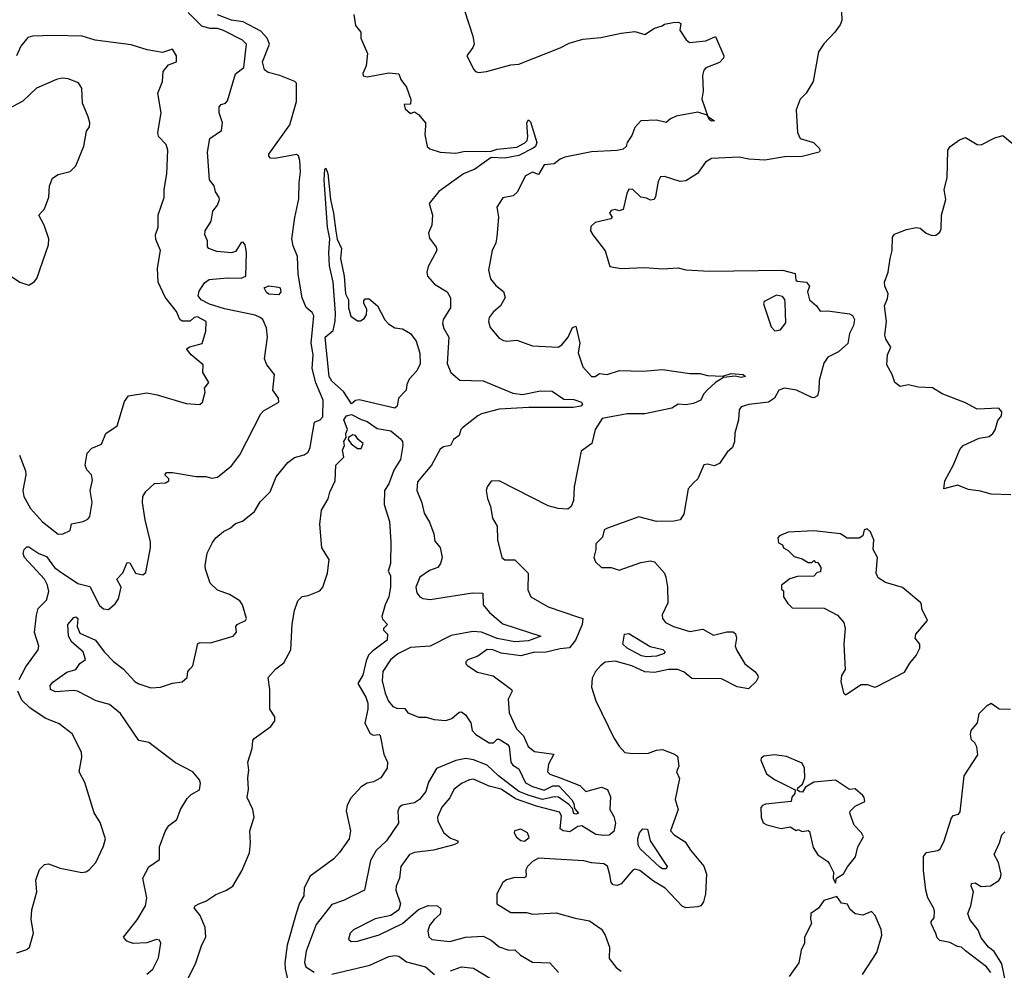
# Model space of a CAD drawing. Extents: x 1552294 to 1694791, y 811929 to 917222.
# Tile 486 of 643: x 1682129 to 1687132, y 852647 to 857479. Entities that reach past the tile are written whole.
import ezdxf

# ---------------------------------------------------------------- set-up
doc = ezdxf.new("R2010")
doc.units = 0

msp = doc.modelspace()

# ---------------------------------------------------------------- linework, layer by layer
at = {"layer": '0CON10XD'}
for points in [[(1686303.3, 857565), (1686306.7, 857475), (1686298, 857452), (1686271.2, 857415), (1686215, 857356.7), (1686188.8, 857315), (1686162, 857165), (1686126, 857105), (1686094.5, 857075.5), (1686075, 857020), (1686082.2, 856905), (1686094.3, 856875), (1686163.3, 856855), (1686191.2, 856825), (1686196.2, 856815), (1686191.2, 856805), (1686105, 856783.9), (1686015, 856781.5), (1685915, 856764.6), (1685835, 856770.4), (1685785, 856780.6), (1685645, 856773.3), (1685614.7, 856755.3), (1685573.4, 856696.6), (1685515, 856660), (1685485, 856657.1), (1685405, 856682), (1685385, 856680), (1685373.1, 856656.9), (1685360.8, 856580.8), (1685353.8, 856565), (1685335, 856560.8), (1685315, 856572), (1685285, 856577.5), (1685245, 856616.2), (1685225, 856616.7), (1685214.4, 856595), (1685195.7, 856514.3), (1685175, 856506.7), (1685155, 856513.8), (1685135, 856508.8), (1685126.7, 856495), (1685140, 856475), (1685133, 856467), (1685052.7, 856447.3), (1685031.7, 856428.3), (1685030, 856405), (1685041.2, 856385), (1685104.3, 856304.3), (1685128.8, 856225), (1685185.7, 856214.3), (1685305, 856219.2), (1685395, 856211.7), (1685475, 856217.6), (1685515, 856206.7), (1685635, 856200), (1686005, 856205.9), (1686069.4, 856189.4), (1686073.8, 856155), (1686080.5, 856150.5), (1686127.5, 856145), (1686142.5, 856125), (1686132.5, 856095), (1686143.3, 856055), (1686177.5, 856025), (1686196.4, 855996.4), (1686235, 855999.2), (1686345, 855982.9), (1686361.2, 855975), (1686370.8, 855955), (1686365.8, 855925), (1686345.8, 855884.2), (1686337.9, 855832.1), (1686289.7, 855790.3), (1686235, 855763.8), (1686215, 855733.3), (1686191.5, 855645), (1686190, 855595), (1686182.9, 855567.1), (1686165, 855557.1), (1686155, 855558.1), (1686075.8, 855595.8), (1686015, 855606.1), (1685986, 855595), (1685965.4, 855554.6), (1685935, 855535.4), (1685835, 855523.3), (1685795, 855510.8), (1685784.4, 855495), (1685782, 855445), (1685762.8, 855377.2), (1685762.1, 855335), (1685751.8, 855305), (1685725, 855281.1), (1685685, 855222.5), (1685658.7, 855211.3), (1685625, 855219.4), (1685605, 855215.8), (1685575, 855145.5), (1685553.6, 855125), (1685526.7, 855093.4), (1685504.8, 854965), (1685485, 854936.1), (1685455, 854929.4), (1685365, 854928.3), (1685275, 854951.8), (1685116.7, 854895), (1685100, 854885), (1685090.7, 854849.3), (1685057.5, 854815), (1685057.5, 854785), (1685046.7, 854745), (1685055, 854722.5), (1685085, 854693.8), (1685135, 854693.8), (1685175, 854680.8), (1685285, 854718.9), (1685335, 854728.9), (1685355, 854723.1), (1685405, 854666.2), (1685412.5, 854645), (1685420.3, 854595), (1685422.1, 854515), (1685394.3, 854454.3), (1685395.7, 854435), (1685410, 854415), (1685451.2, 854395), (1685535, 854368.8), (1685600.7, 854380.7), (1685655, 854350.6), (1685722.5, 854367.5), (1685755, 854367.5), (1685766.7, 854356.7), (1685772.3, 854335), (1685764.7, 854295), (1685772.6, 854272.6), (1685814.6, 854205), (1685864.4, 854165), (1685879.2, 854145), (1685882, 854135), (1685872, 854115), (1685831.9, 854078.1), (1685775, 854088), (1685695, 854127.8), (1685545, 854129.5), (1685505, 854162.2), (1685473.7, 854176.3), (1685426.6, 854176.6), (1685355, 854160.4), (1685305, 854163.8), (1685240, 854195), (1685155, 854218.9), (1685105, 854213.3), (1685080, 854195), (1685054.8, 854165.2), (1685037.7, 854132.3), (1685035.4, 854085.4), (1685057.4, 854017.4), (1685149.4, 853825), (1685175, 853786), (1685205, 853754.7), (1685245, 853748.8), (1685325, 853751.1), (1685365, 853766.4), (1685395, 853768.9), (1685456.3, 853746.3), (1685471.2, 853735), (1685478, 853685), (1685466.2, 853655), (1685482.5, 853622.5), (1685460.6, 853515), (1685474.4, 853464.4), (1685435.5, 853355), (1685455, 853334.7), (1685510, 853300), (1685537.6, 853257.6), (1685606.3, 853176.4), (1685619.3, 853135), (1685613.7, 853036.3), (1685604.3, 852995.7), (1685590, 852975), (1685575, 852968.9), (1685514.6, 852964.6), (1685495, 852972.2), (1685409.4, 853065), (1685349.6, 853099.6), (1685280.8, 853155), (1685255, 853160.4), (1685245, 853156.2), (1685185, 853085.7), (1685165, 853078.6), (1685145, 853081.2), (1685135, 853093.8), (1685127.5, 853132.5), (1685115.9, 853175.9), (1685097.6, 853187.6), (1685035, 853192.5), (1684995, 853204), (1684765, 853216.7), (1684735, 853200), (1684710, 853175), (1684701.7, 853158.3), (1684702.5, 853125), (1684695, 853117.5), (1684645, 853118), (1684602.7, 853107.3), (1684585, 853092.5), (1684553.3, 853035), (1684553.8, 852985), (1684625, 852941.4), (1684705, 852940), (1684735, 852931.4), (1684855, 852939.2), (1684951.3, 852911.3), (1685025, 852898.9), (1685085, 852855.6), (1685105, 852826), (1685126.7, 852765), (1685125, 852707.5), (1685160.7, 852660.7), (1685185, 852642.5)], [(1682775, 852627.8), (1682805, 852652.9), (1682835, 852710), (1682845.8, 852785), (1682840, 852800), (1682825, 852804), (1682775, 852786.7), (1682705, 852783.6), (1682673.3, 852795), (1682656.7, 852815), (1682726.7, 852903.3), (1682768.5, 852975), (1682774.4, 853015), (1682755.6, 853115), (1682785, 853172), (1682839.5, 853210.5), (1682838.8, 853275), (1682868.3, 853351.7), (1682887.4, 853382.6), (1682926.8, 853413.2), (1682946.5, 853463.5), (1682980.5, 853519.5), (1683000.3, 853539.7), (1683043.3, 853565), (1683047.8, 853597.8), (1683042.5, 853615), (1683009.2, 853655), (1682921.6, 853701.6), (1682785, 853804.6), (1682734.4, 853815), (1682641.7, 853951.7), (1682585, 853997.3), (1682517.1, 854017.1), (1682422.5, 854065), (1682405, 854068.9), (1682311.9, 854061.9), (1682285.6, 854075), (1682283.3, 854095), (1682297.9, 854112.1), (1682368.1, 854161.9), (1682415, 854176), (1682435, 854206.2), (1682462.9, 854227.1), (1682452.5, 854265), (1682394.3, 854314.3), (1682376.9, 854345), (1682374, 854405), (1682405, 854439.5), (1682415, 854443.8), (1682425.4, 854435.4), (1682421.4, 854395), (1682435, 854360.9), (1682515, 854324.5), (1682558.9, 854265), (1682605, 854216.9), (1682655, 854178.6), (1682715, 854114.5), (1682735, 854102.7), (1682795, 854083.1), (1682845, 854086.2), (1682905, 854105.8), (1682955, 854112.5), (1682980, 854135), (1682984.2, 854165.8), (1682995, 854180), (1683008.8, 854195), (1683035, 854307.5), (1683046.2, 854313.8), (1683098.7, 854311.3), (1683213.3, 854345), (1683230, 854365), (1683228, 854395), (1683233.8, 854405), (1683275.8, 854424.2), (1683281.2, 854435), (1683261.4, 854505), (1683247.1, 854525), (1683195, 854557.1), (1683135, 854578.5), (1683096.2, 854615), (1683072.5, 854685), (1683071.1, 854705), (1683082.6, 854767.4), (1683108.2, 854821.8), (1683125.4, 854844.6), (1683165, 854877.1), (1683198.8, 854895), (1683225, 854918), (1683260.7, 854929.3), (1683321.8, 854978.2), (1683351.3, 855028.7), (1683401.9, 855078.1), (1683432.7, 855155), (1683492, 855228), (1683525, 855253.1), (1683575, 855267), (1683595, 855280), (1683605.6, 855305), (1683613.5, 855356.5), (1683627.8, 855432.2), (1683656, 855445), (1683670, 855460), (1683671.9, 855545), (1683633.5, 855633.5), (1683616, 855705), (1683621, 855775), (1683610, 855835), (1683624, 855974), (1683615, 855991.2), (1683585.3, 856015.3), (1683564.2, 856064.2), (1683543.4, 856185), (1683540, 856275), (1683518.9, 856328.9), (1683512.7, 856365), (1683526.5, 856473.5), (1683548.2, 856568.2), (1683548.6, 856651.4), (1683556.5, 856705), (1683553.3, 856763.3), (1683546.2, 856786.2), (1683535, 856794.3), (1683426.2, 856773.8), (1683403.3, 856775), (1683394.4, 856784.4), (1683395.6, 856795), (1683502.2, 856945), (1683535, 857062.5), (1683535, 857156.9), (1683527.8, 857165), (1683451.8, 857195), (1683391.1, 857211.1), (1683373.7, 857223.7), (1683362.5, 857265), (1683399.3, 857355), (1683387.1, 857385), (1683355, 857420.6), (1683265, 857468.5), (1683205, 857476.6), (1683133.6, 857503.6)], [(1683236.4, 856316.4), (1683225, 856300), (1683205, 856293.3), (1683130.7, 856300.7), (1683090, 856315), (1683083.3, 856325), (1683083.8, 856355), (1683070, 856385), (1683070.8, 856405), (1683102, 856455), (1683110, 856505), (1683134.2, 856535.8), (1683143.8, 856565), (1683143.3, 856575), (1683123.3, 856603.3), (1683117.5, 856635), (1683094.3, 856665), (1683082.9, 856805), (1683096, 856875), (1683154.5, 856915.5), (1683159.1, 856955), (1683142.5, 857005), (1683142.9, 857035), (1683153, 857047), (1683175, 857054.3), (1683185, 857066.9), (1683225, 857203), (1683268.5, 857235), (1683282.2, 857355), (1683260.8, 857375), (1683165, 857423.8), (1683135, 857434.6), (1683095.8, 857434.2), (1683055, 857446.3), (1682985, 857515.9)], [(1684389, 857525), (1684431.1, 857395), (1684438.3, 857355), (1684432.4, 857337.6), (1684400.8, 857295), (1684437.1, 857225), (1684445.8, 857215), (1684460.9, 857210.9), (1684501.4, 857215), (1684625, 857249.4), (1684665, 857253.4), (1684875, 857336.2), (1684920.5, 857359.5), (1684991, 857379), (1685082.5, 857387.5), (1685185, 857411), (1685255, 857418.6), (1685305, 857403.3), (1685355, 857435.6), (1685393.1, 857446.9), (1685405, 857456.7), (1685450, 857465), (1685476.2, 857466.2), (1685488.8, 857458.8), (1685483.8, 857425), (1685515.9, 857375.9), (1685532.3, 857362.3), (1685615, 857371.2), (1685665, 857392.5), (1685706.7, 857295), (1685705, 857282.5), (1685685, 857261.2), (1685615, 857233.3), (1685605, 857221.4), (1685598.7, 857195), (1685602.8, 857115), (1685596.2, 857075), (1685626.4, 856986.5), (1685660, 856965), (1685645, 856963.8), (1685635, 856970), (1685626.4, 856986.5), (1685623, 856993), (1685575, 857008.1), (1685465, 856987.8), (1685436.5, 856975), (1685414.5, 856955.5), (1685365, 856968.4), (1685286, 856965), (1685255, 856931.1), (1685239.8, 856889.8), (1685216, 856855), (1685211.4, 856835), (1685195, 856820.5), (1685165, 856813.3), (1685035, 856806.4), (1684899.3, 856780.7), (1684875, 856770.4), (1684844.6, 856745.4), (1684795, 856741.4), (1684765, 856692.5), (1684735, 856703.8), (1684700, 856685), (1684657.7, 856602.3), (1684635.9, 856584.1), (1684585, 856573.3), (1684554.3, 856525), (1684561.4, 856475), (1684553.5, 856375), (1684548.5, 856345), (1684529.4, 856305), (1684510.8, 856205), (1684520.8, 856160.8), (1684548.3, 856128.3), (1684587.3, 856097.3), (1684596.1, 856066.1), (1684572.5, 856025), (1684535, 855992.5), (1684514.2, 855965), (1684510.8, 855945), (1684519.2, 855915), (1684565, 855860.8), (1684588.3, 855848.3), (1684605, 855844.5), (1684655, 855850.5), (1684735, 855820.6), (1684865, 855814.3), (1684884.5, 855825.5), (1684916.9, 855865), (1684938.1, 855915), (1684955, 855920.5), (1684975.2, 855835), (1684966.9, 855785), (1684990.3, 855715), (1685035, 855664.8), (1685054.2, 855665), (1685075, 855680.9), (1685114.7, 855674.7), (1685177.5, 855695), (1685295, 855692.9), (1685395, 855701), (1685535, 855680.4), (1685585, 855679.8), (1685625, 855670), (1685702.5, 855667.5), (1685745, 855680), (1685806.2, 855675), (1685817.5, 855665), (1685795, 855659.6), (1685765, 855666), (1685705, 855660.8), (1685664.7, 855635.3), (1685625, 855598.2), (1685604.6, 855575), (1685590, 855545), (1685552.8, 855527.2), (1685515, 855520.3), (1685475, 855524.4), (1685443.8, 855505), (1685305, 855476.1), (1685215.4, 855475.4), (1685088.6, 855451.4), (1685053.3, 855395), (1685035.7, 855325), (1684983, 855285), (1684946, 855105), (1684942.5, 855035), (1684930.9, 855005), (1684915, 854991.2), (1684866.1, 854993.9), (1684815, 855008.3), (1684565, 855134.6), (1684525, 855133.8), (1684503.8, 855105), (1684500, 855085), (1684506, 855045), (1684522, 855005), (1684531.2, 854945), (1684555.8, 854905), (1684557.9, 854835), (1684578.8, 854745), (1684595, 854733.3), (1684645, 854733.8), (1684712.9, 854665), (1684710.5, 854580.5), (1684726.2, 854545), (1684815, 854494.5), (1684964.3, 854444.3), (1684990.6, 854435), (1684987.7, 854405), (1684953.8, 854325), (1684923.4, 854286.5), (1684875, 854281.2), (1684797.9, 854262.1), (1684745, 854264.4), (1684675, 854245.8), (1684575, 854258.7), (1684533.8, 854275), (1684505, 854277.3), (1684457, 854243), (1684406.7, 854225), (1684396.7, 854215), (1684396.7, 854205), (1684406.7, 854195), (1684455, 854162.5), (1684535, 854144), (1684627.8, 854075), (1684632.5, 854065), (1684611.8, 854025), (1684616.4, 853956.4), (1684652.9, 853875), (1684689.3, 853839.3), (1684713.6, 853785), (1684745, 853759.1), (1684844, 853745), (1684816.2, 853695), (1684811.4, 853655), (1684823.2, 853643.2), (1684875, 853624.9), (1684976.1, 853586.1), (1685006.5, 853556.5), (1685085, 853578.4), (1685116.7, 853566.7), (1685131.7, 853528.3), (1685128.5, 853465), (1685149, 853429), (1685157, 853395), (1685148.2, 853351.8), (1685125.4, 853334.6), (1685095, 853331.6), (1685057.5, 853337.5), (1684985, 853380.5), (1684965, 853377.5), (1684925, 853350.5), (1684891.4, 853355), (1684875.8, 853365.8), (1684882.4, 853432.4), (1684871.4, 853451.4), (1684755, 853481.4), (1684648.4, 853518.4), (1684575, 853566.8), (1684515, 853583.1), (1684435, 853618.5), (1684415, 853615.6), (1684375, 853596.7), (1684335, 853565.6), (1684315, 853523.1), (1684275, 853475.6), (1684251.8, 853425), (1684254.7, 853405), (1684284.5, 853345), (1684318.3, 853318.3), (1684355.7, 853305), (1684355.7, 853295), (1684335, 853284), (1684232.2, 853257.8), (1684134.6, 853245.4), (1684109.2, 853235), (1684066.7, 853175), (1684059.4, 853115), (1684041.9, 853075), (1684041.1, 853055), (1684064.4, 852985), (1684056.3, 852953.7), (1684015, 852925.6), (1683935, 852907.7), (1683825, 852851.9), (1683808.6, 852835), (1683800.8, 852805), (1683813.3, 852793.3), (1683845, 852795.5), (1683955, 852827.5), (1684075, 852884.7), (1684155, 852956.1), (1684205, 852976.5), (1684252.5, 852975), (1684268.9, 852958.9), (1684265, 852931.4), (1684234.5, 852905)], [(1683826.7, 857505), (1683835, 857450), (1683862.5, 857415), (1683863.3, 857385), (1683896.4, 857306.4), (1683890, 857245), (1683872.5, 857205), (1683873.9, 857193.9), (1683895, 857188.8), (1684005, 857208.8), (1684055, 857203.3), (1684066, 857175), (1684094.3, 857135), (1684116.7, 857073.3), (1684115, 857050), (1684083, 857047), (1684087.5, 857025), (1684115, 857002.5), (1684135, 857010), (1684155, 856996.7), (1684190.8, 856955), (1684191.3, 856938.7), (1684188.4, 856895), (1684199.4, 856835), (1684212.5, 856822.5), (1684265, 856804.8), (1684345, 856800), (1684385, 856808.1), (1684525, 856810), (1684555, 856820.6), (1684655, 856830.6), (1684696.8, 856853.2), (1684707.4, 856865), (1684711.7, 856885), (1684706.2, 856953.8), (1684715, 856969.5), (1684725, 856960), (1684756.7, 856855), (1684750.4, 856835), (1684738, 856825), (1684665, 856789.2), (1684595, 856775.2), (1684525, 856777.7), (1684441.2, 856718.8), (1684384.2, 856695.8), (1684259.2, 856605), (1684210, 856545), (1684227.5, 856485), (1684224.2, 856435), (1684206, 856395), (1684211.7, 856368.3), (1684245, 856322.5), (1684248.8, 856305), (1684205.6, 856225), (1684197.5, 856195), (1684200.8, 856175), (1684237.5, 856135), (1684300.8, 856095), (1684318.1, 856065), (1684318.1, 856015), (1684281.8, 855955), (1684277.9, 855935), (1684285, 855909.2), (1684310.5, 855865), (1684302, 855732), (1684320, 855685), (1684365, 855646.7), (1684485, 855643.9), (1684635, 855581.2), (1684685, 855573.8), (1684775, 855591.5), (1684835, 855590.8), (1684895, 855550.4), (1684945, 855547.7), (1684983.8, 855535), (1684988.9, 855525), (1684980, 855515), (1684942.2, 855507.8), (1684716.8, 855506.8)], [(1682127.5, 855265), (1682158.5, 855185), (1682160.5, 855165), (1682144.6, 855085), (1682149.6, 855055), (1682183.8, 854995), (1682245, 854925.8), (1682325, 854864), (1682350, 854865), (1682385, 854882.5), (1682393, 854917), (1682451.7, 854928.3), (1682475, 854940), (1682485, 854953.3), (1682497.5, 855025), (1682488, 855085), (1682498.6, 855138.6), (1682494.5, 855164.5), (1682470.5, 855190.5), (1682462.5, 855215), (1682472.5, 855275), (1682495, 855300.6), (1682545, 855322), (1682567.5, 855375), (1682625, 855414.2), (1682662.4, 855537.6), (1682682.7, 855567.3), (1682775, 855581.8), (1682827.6, 855572.4), (1682975, 855527.3), (1683045, 855522.9), (1683058, 855535), (1683070.8, 855585), (1683068.8, 855605), (1683090, 855635), (1683059.2, 855685), (1683062, 855725), (1683000, 855775), (1682977.5, 855805), (1682994.2, 855815.8), (1683056.7, 855833.3), (1683075, 855896.2), (1683077.1, 855945), (1683032.4, 855967.6), (1683015.8, 855964.2), (1682995, 855946.7), (1682955, 855946.7), (1682943.3, 855955), (1682926.2, 855995), (1682868.3, 856068.3), (1682832, 856145), (1682830, 856215), (1682844.4, 856305), (1682820.7, 856360.7), (1682820, 856385), (1682832.5, 856425), (1682833.6, 856486.4), (1682862.5, 856575), (1682862.5, 856615), (1682876.7, 856695), (1682881.2, 856815), (1682873.8, 856845), (1682834.2, 856885), (1682831.4, 856905), (1682847.5, 857005), (1682830.8, 857105), (1682854, 857165), (1682858, 857215), (1682885, 857250), (1682926.2, 857265), (1682926.7, 857295), (1682905, 857328.8), (1682855, 857311.4), (1682777.5, 857325), (1682695, 857351.2), (1682512.5, 857375), (1682445.8, 857395.8), (1682298.5, 857398.5), (1682194.8, 857395.2), (1682171.3, 857388.7), (1682134.1, 857345), (1682112.1, 857295)], [(1682067, 856187), (1682130, 856145), (1682175, 856130), (1682203, 856147), (1682215.9, 856164.1), (1682276.2, 856335), (1682276.7, 856365), (1682253.8, 856435), (1682226.7, 856485), (1682255, 856517.5), (1682276.7, 856576.7), (1682280, 856635), (1682295, 856673.3), (1682325, 856691.2), (1682385, 856706.7), (1682414.2, 856735.8), (1682455, 856836.7), (1682468.7, 856911.3), (1682483.8, 856935), (1682486, 856955), (1682477.5, 856985), (1682448.8, 857055), (1682445, 857130), (1682427.7, 857157.7), (1682375, 857178.8), (1682345, 857181.2), (1682315.9, 857174.1), (1682215, 857131.2), (1682145.6, 857064.4), (1682072.5, 857025)], [(1687165, 855064), (1687065, 855066.4), (1687012.2, 855082.2), (1686950.5, 855090.5), (1686895, 855112.2), (1686825, 855094), (1686831.1, 855135), (1686874.5, 855215.5), (1686906.6, 855293.4), (1686924, 855315), (1687005, 855351.4), (1687055, 855360.5), (1687075, 855375.4), (1687086.2, 855393.8), (1687098.9, 855441.1), (1687117.6, 855465), (1687119.1, 855485), (1687104.6, 855504.6), (1686995, 855499.1), (1686935, 855530.5), (1686817.1, 855577.1), (1686767, 855607), (1686695, 855610.3), (1686645, 855622.8), (1686604, 855614), (1686576.5, 855635), (1686563.3, 855675), (1686534.8, 855725), (1686538.6, 855775), (1686555.2, 855815), (1686529.7, 855855), (1686524.8, 855875), (1686534.3, 855944.3), (1686522.9, 856025), (1686538.7, 856061.3), (1686541.6, 856085), (1686524.7, 856125), (1686523.2, 856145), (1686543.1, 856195), (1686552.9, 856265), (1686563.1, 856305), (1686565, 856373.3), (1686575, 856388.2), (1686635, 856412.2), (1686685, 856423), (1686705, 856419.5), (1686735, 856394.4), (1686765, 856382.5), (1686785, 856383.8), (1686805, 856398.8), (1686811.1, 856415), (1686813.6, 856485), (1686834.7, 856565.3), (1686826.7, 856615), (1686842.3, 856675), (1686846.1, 856815), (1686857, 856835), (1686905, 856868.7), (1686935, 856880.2), (1686995, 856844.7), (1687015, 856842.7), (1687085, 856877.5), (1687125, 856889.4), (1687171.7, 856851.7)], [(1684035, 855504.5), (1683855, 855546.4), (1683835, 855542.7), (1683815, 855526.1), (1683775, 855589.2), (1683715, 855641.2), (1683702, 855665), (1683682, 855865), (1683721.7, 855898.3), (1683733, 855947), (1683733.8, 855986.2), (1683722.5, 856145), (1683703, 856227), (1683700, 856295), (1683705.7, 856365), (1683693.4, 856423.4), (1683675.5, 856665), (1683680.5, 856719.5), (1683685, 856723.3), (1683695, 856697.5), (1683708.1, 856565), (1683724.6, 856495), (1683735, 856403.3), (1683742.6, 856362.6), (1683764.6, 856315), (1683758.9, 856265), (1683777.5, 856175), (1683784.2, 856085), (1683800, 856055), (1683800, 856015), (1683811.7, 855971.7), (1683845, 855947.5), (1683861.7, 855948.3), (1683879.3, 855960.7), (1683891.7, 855978.3), (1683893.3, 856005), (1683878.3, 856038.3), (1683878.3, 856051.7), (1683885, 856060), (1683905, 856060), (1683946.7, 856025), (1683983.9, 855953.9), (1684003.6, 855933.6), (1684035, 855913.3), (1684075, 855906.7), (1684115, 855883.8), (1684144.2, 855845), (1684163, 855783), (1684165, 855730), (1684146.9, 855693.1), (1684108.7, 855651.3), (1684096.2, 855625), (1684092.5, 855595), (1684053.3, 855555), (1684048, 855515), (1684035, 855504.5)], [(1682126.6, 854125), (1682160.3, 854189.7), (1682223.5, 854275), (1682225.6, 854295), (1682204.6, 854364.6), (1682215, 854452.5), (1682223.3, 854486.7), (1682265, 854528.8), (1682276.9, 854573.1), (1682270.8, 854605), (1682255, 854634.6), (1682154.4, 854745), (1682147.1, 854765), (1682152, 854785), (1682165, 854800), (1682175, 854798.8), (1682225.9, 854765.9), (1682265, 854750.4), (1682306.7, 854695), (1682330.9, 854675), (1682425, 854613.5), (1682485, 854596.9), (1682535, 854501.4), (1682555, 854484.4), (1682580, 854480), (1682615, 854508.8), (1682631.9, 854535), (1682644.3, 854595), (1682622.5, 854635), (1682653.6, 854666.4), (1682675, 854720), (1682688.3, 854718.3), (1682717.5, 854665), (1682755, 854657.5), (1682770.5, 854669.5), (1682794.2, 854795), (1682794.3, 854825), (1682766.9, 854936.9), (1682753.4, 855025), (1682755.3, 855055), (1682770, 855080), (1682815, 855122.1), (1682870, 855125), (1682887.5, 855135), (1682887.5, 855145), (1682867.5, 855165), (1682875, 855176.7), (1682905, 855177.1), (1683026.2, 855156.2), (1683075, 855156.2), (1683105, 855148.2), (1683135, 855153.2), (1683205, 855211.8), (1683247.5, 855267.5), (1683354.1, 855475.9), (1683368.7, 855491.3), (1683445.7, 855535), (1683444.4, 855555), (1683415.7, 855595), (1683424.2, 855675), (1683385, 855724.2), (1683372.7, 855755), (1683389.2, 855865), (1683382.6, 855912.6), (1683364.3, 855955), (1683351.4, 855965), (1683325, 855976.4), (1683169.3, 856009.3), (1683093.3, 856033.3), (1683050.5, 856055), (1683036.3, 856075), (1683041.9, 856098.1), (1683068.8, 856141.2), (1683091.3, 856158.7), (1683185, 856167), (1683255, 856165.2), (1683278.6, 856175), (1683281.4, 856295), (1683275.3, 856335), (1683265, 856347.5), (1683255, 856346), (1683236.4, 856316.4)], [(1683445, 856080), (1683395, 856083.3), (1683382.7, 856092.7), (1683372, 856115), (1683395, 856126.5), (1683445, 856119.4), (1683452, 856115), (1683455.7, 856094.3), (1683445, 856080)], [(1685966.8, 855896.8), (1685995, 855901.9), (1686021.8, 855938.2), (1686019.2, 856039.2), (1686016.4, 856056.4), (1686005, 856072), (1685975, 856078.8), (1685912.9, 856047.1), (1685908.2, 856035), (1685947.1, 855917.1), (1685966.8, 855896.8)], [(1684716.8, 855506.8), (1684565, 855498.6), (1684475.6, 855475), (1684457.3, 855465), (1684378.9, 855405), (1684370, 855395), (1684361.9, 855365), (1684334.2, 855345), (1684317.5, 855315), (1684281.9, 855308.1), (1684265.6, 855295), (1684221.8, 855215), (1684150, 855130), (1684146.9, 855085), (1684173.4, 855023.4), (1684185, 854971.2), (1684211.4, 854925), (1684234, 854865), (1684238.3, 854828.3), (1684265.5, 854795.5), (1684275.4, 854745), (1684267.3, 854715), (1684253.1, 854695), (1684211.5, 854678.5), (1684162.2, 854645), (1684141.5, 854595), (1684146.9, 854565), (1684162.5, 854545), (1684177.3, 854537.3), (1684215, 854531.4), (1684430, 854565), (1684483.1, 854563.1), (1684485, 854504.3), (1684516, 854466), (1684585, 854408), (1684777.5, 854345), (1684715, 854322.3), (1684645.9, 854315.9), (1684555, 854333.3), (1684475, 854366), (1684431, 854369), (1684321.3, 854348.7), (1684215, 854294.6), (1684115, 854287.4), (1684050.5, 854255), (1684012.7, 854225), (1683974.6, 854165), (1683971.9, 854118.1), (1683986.8, 854055), (1684003.9, 854015), (1684025, 853987.4), (1684045, 853978.7), (1684086.9, 853976.9), (1684101.4, 853955), (1684139.8, 853939.8), (1684156.3, 853933.7), (1684195, 853933.1), (1684235, 853921.1), (1684295, 853916.4), (1684325, 853926.4), (1684361.5, 853958.5), (1684375, 853961.1), (1684393.9, 853945), (1684422.2, 853905), (1684428.5, 853865), (1684446.2, 853845), (1684515, 853803.3), (1684537.4, 853802.6), (1684555, 853821.4), (1684565, 853821.5), (1684606.7, 853796.7), (1684616, 853785), (1684625.7, 853705), (1684635, 853689.3), (1684665, 853671.1), (1684699.7, 853599.7), (1684735, 853580.6), (1684795, 853562.5), (1684837.7, 853585), (1684868.3, 853585), (1684935, 853513.2), (1684945.2, 853495), (1684949.2, 853469.2), (1684968.2, 853445), (1684955, 853440), (1684945, 853444.6), (1684938.6, 853468.6), (1684920, 853490), (1684867.7, 853527.7), (1684845, 853529.4), (1684785, 853515.1), (1684717.2, 853535), (1684665, 853556.2), (1684562, 853635), (1684505, 853690), (1684435, 853716.6), (1684396.5, 853723.5), (1684345, 853712.6), (1684247.1, 853672.9), (1684207.3, 853602.7), (1684193.1, 853555), (1684160, 853515), (1684135, 853498.9), (1684073.4, 853486.6), (1684056.9, 853475), (1684050.5, 853455), (1684053.3, 853395), (1683993.2, 853305), (1683940.7, 853255), (1683911.2, 853205), (1683881.5, 853055), (1683775, 853002.2), (1683715, 852981.5), (1683635, 852880), (1683585, 852743.8), (1683575.9, 852685.9), (1683583.8, 852665), (1683625, 852636.8)], [(1682975.6, 852585), (1683024.5, 852685), (1683054.1, 852775.9), (1683074.4, 852815), (1683071.9, 852865), (1683045.6, 852925), (1683016.2, 852965), (1683021.2, 852975), (1683038.8, 852985), (1683075, 852998.6), (1683125, 853031.9), (1683177.4, 853052.6), (1683212, 853075), (1683258, 853152), (1683296.3, 853243.7), (1683302.6, 853295), (1683297.9, 853355), (1683320.4, 853425), (1683314.3, 853465), (1683285.4, 853525), (1683291.7, 853568.3), (1683288.8, 853625), (1683294.3, 853665), (1683288.6, 853705), (1683310.8, 853775), (1683314.6, 853815.4), (1683320, 853825), (1683405, 853885.3), (1683425.9, 853915), (1683425.1, 853935.1), (1683400.3, 853975), (1683399.5, 854075), (1683392, 854135), (1683431.3, 854178.7), (1683470.7, 854209.3), (1683507.3, 854275), (1683513.1, 854406.9), (1683525.6, 854475), (1683543.3, 854525), (1683565, 854546.5), (1683595, 854552.1), (1683655, 854576.2), (1683670, 854595), (1683692.9, 854665), (1683701, 854735), (1683664.3, 854795), (1683653.5, 854915), (1683662.9, 854985), (1683679.7, 855015), (1683696.9, 855043.1), (1683705, 855076.9), (1683732.4, 855135), (1683736.3, 855213.6), (1683775.6, 855255), (1683769.1, 855290.9), (1683779.4, 855315), (1683777.1, 855335), (1683787.5, 855355), (1683785.8, 855375), (1683795.7, 855395), (1683776.5, 855445), (1683790, 855465), (1683815, 855472.6), (1683865, 855446), (1683895, 855437.1), (1683945, 855400.8), (1684015, 855389.2), (1684065, 855348.8), (1684074, 855335), (1684076.4, 855315), (1684065, 855243.8), (1684030.6, 855189.4), (1684005, 855120), (1683983.3, 855085), (1683980.9, 855015), (1684007.8, 854927.8), (1684014.6, 854824.6), (1684013.3, 854715), (1684000.9, 854675), (1684013.6, 854653.6), (1684012.7, 854595), (1684005.2, 854544.8), (1683986.1, 854503.9), (1683969.6, 854445), (1683972.3, 854432.3), (1683998, 854405), (1683977.5, 854385), (1683977.5, 854375), (1683997.5, 854355), (1683996.7, 854325), (1683921.1, 854268.9), (1683901.9, 854248.1), (1683889.3, 854220.7), (1683873.6, 854146.4), (1683847.5, 854105), (1683888.5, 854035), (1683898.5, 854005), (1683898.4, 853975), (1683882.6, 853902.6), (1683909.7, 853849.7), (1683925, 853842.5), (1683955, 853845.8), (1683960.7, 853840.7), (1683980, 853745), (1683998, 853705), (1683995.8, 853675), (1683963.8, 853625), (1683926.7, 853605), (1683895, 853597.9), (1683865, 853578.7), (1683810.7, 853519.3), (1683792.5, 853485), (1683788.1, 853458.1), (1683809.4, 853355), (1683803.1, 853315), (1683755, 853245.8), (1683725, 853214.2), (1683605, 853126.1), (1683574.1, 853065.9), (1683573.6, 853025), (1683551.4, 852988.6), (1683534, 852935), (1683488.6, 852775), (1683477.2, 852685), (1683477.6, 852655), (1683495, 852579.2)], [(1683865, 855298.5), (1683873.8, 855325), (1683848.5, 855345), (1683835, 855365.7), (1683821.4, 855368.6), (1683800, 855355), (1683798, 855345), (1683812.9, 855322.9), (1683845, 855299.6), (1683865, 855298.5)], [(1686325, 854046.7), (1686335, 854053.3), (1686405, 854099.4), (1686435, 854099.5), (1686474.1, 854085.9), (1686485, 854089.2), (1686625, 854162.5), (1686652.1, 854207.9), (1686685, 854247.5), (1686702.5, 854285), (1686702.5, 854305), (1686680, 854335), (1686682.5, 854355), (1686742.5, 854425), (1686713.6, 854483.6), (1686712.5, 854505), (1686707.5, 854515), (1686615, 854593.3), (1686528.3, 854618.3), (1686491.2, 854641.2), (1686482, 854665), (1686487.3, 854745), (1686466.2, 854785), (1686470, 854835), (1686452.5, 854875), (1686435, 854890), (1686420, 854885), (1686413.3, 854855), (1686395, 854844), (1686333.3, 854843.3), (1686300, 854865), (1686165, 854880), (1686035, 854873.8), (1685990, 854855), (1685982.5, 854845), (1685985, 854820), (1686005, 854810), (1686010, 854795), (1686035, 854780), (1686065, 854750), (1686105, 854737.5), (1686135, 854720), (1686155, 854720), (1686165, 854730), (1686171.7, 854721.7), (1686185, 854720), (1686200, 854695), (1686198.3, 854671.7), (1686181.7, 854668.3), (1686165, 854650), (1686081.7, 854648.3), (1686043, 854637), (1686000, 854605), (1686000, 854585), (1686010, 854575), (1686010, 854545), (1686031.7, 854511.7), (1686055, 854490), (1686217, 854487), (1686285, 854452.5), (1686316.2, 854415), (1686324, 854385), (1686316.7, 854305), (1686323.3, 854175), (1686304.4, 854145.6), (1686301.1, 854115), (1686315, 854056.7), (1686325, 854046.7)], [(1685315, 854239.7), (1685289.2, 854245), (1685216.7, 854285), (1685193.3, 854305), (1685202.5, 854355), (1685225, 854358.8), (1685333, 854293), (1685397.3, 854277.3), (1685408.8, 854265), (1685401.2, 854255), (1685365, 854244.2), (1685315, 854239.7)], [(1682114.3, 852735.7), (1682165, 852752), (1682178.8, 852765), (1682200, 852835), (1682186.7, 852905), (1682190, 852955), (1682215.8, 853045), (1682211.2, 853105), (1682230.5, 853159.5), (1682255, 853184.2), (1682275, 853187.5), (1682335, 853166.7), (1682445.7, 853144.3), (1682465, 853147.5), (1682481.7, 853158.3), (1682515.8, 853195), (1682555, 853277.5), (1682565.8, 853315.8), (1682537.7, 853397.7), (1682507.7, 853447.7), (1682460.8, 853600.8), (1682431.4, 853655), (1682445, 853730), (1682442.5, 853755), (1682395, 853849.2), (1682329.4, 853899.4), (1682259.1, 853929.1), (1682181.2, 853981.2), (1682140.4, 854020.4), (1682120, 854065)], [(1687064.7, 852635), (1687041.8, 852665), (1686934.5, 852745), (1686915.8, 852765), (1686895, 852767.9), (1686855, 852787.7), (1686805, 852798.6), (1686792, 852812), (1686784.3, 852834.3), (1686760, 852885), (1686761.2, 852895), (1686776.9, 852913.1), (1686777.4, 852947.4), (1686773.3, 852965), (1686744.4, 853015), (1686734.4, 853055), (1686721.2, 853155), (1686722, 853225), (1686737.5, 853245), (1686795, 853256.2), (1686806.5, 853263.5), (1686825, 853300), (1686865, 853422.5), (1686875, 853433.3), (1686899.7, 853440.3), (1686908.3, 853451.7), (1686929.2, 853635), (1686998.3, 853741.7), (1686992.3, 853782.3), (1686982.3, 853802.3), (1686965, 853817.5), (1686960, 853845), (1686963.3, 853865), (1686995.9, 853904.1), (1687005, 853951.4), (1687045, 853992.7), (1687065, 854004.3), (1687106.4, 853976.4), (1687163.3, 853975)], [(1686275, 853090), (1686280, 853115), (1686315, 853137.5), (1686335, 853172.5), (1686377, 853223), (1686388.8, 853275), (1686416.7, 853325), (1686407.5, 853345), (1686368.8, 853385), (1686347.5, 853445), (1686350, 853455), (1686375, 853481.2), (1686423.3, 853505), (1686421.2, 853525), (1686413.8, 853535), (1686375, 853568.8), (1686345, 853566.2), (1686275, 853613.3), (1686165, 853603.3), (1686122.9, 853577.1), (1686107.3, 853552.7), (1686093.6, 853553.6), (1686081.7, 853561.7), (1686082.5, 853575), (1686107, 853593), (1686118.5, 853625), (1686117.8, 853675), (1686105, 853699.2), (1686025, 853733.3), (1685965, 853742.5), (1685910, 853735), (1685897.5, 853725), (1685895.7, 853715), (1685923.8, 853645), (1685965, 853616.9), (1686070, 853565), (1686067.5, 853545), (1686053, 853527), (1686050, 853505), (1685919.1, 853490.9), (1685903.3, 853485), (1685896, 853475), (1685897.1, 853425), (1685907.3, 853397.3), (1685925, 853386.2), (1685998, 853368), (1686045, 853376.7), (1686075, 853357.5), (1686085, 853362.5), (1686105, 853352.5), (1686135, 853357.5), (1686143, 853353), (1686160.5, 853270.5), (1686185, 853233.3), (1686235, 853200), (1686245, 853186.7), (1686263.8, 853145), (1686263.3, 853115), (1686275, 853090)], [(1684695, 853303.3), (1684718, 853322), (1684708.8, 853345), (1684675, 853363.8), (1684643.6, 853356.4), (1684642.5, 853345), (1684654.1, 853324.1), (1684675, 853306.7), (1684695, 853303.3)], [(1685415, 853163), (1685395, 853163.4), (1685381.7, 853171.7), (1685281.6, 853265), (1685272.4, 853285), (1685270.6, 853315), (1685278.8, 853345), (1685295, 853365.8), (1685320, 853365), (1685332.8, 853305), (1685419.4, 853175), (1685415, 853163)], [(1687135.3, 852605), (1687120.6, 852680.6), (1687081.8, 852741.8), (1687052.8, 852765), (1687015, 852811.5), (1687000.4, 852850.4), (1686956.9, 852905), (1686946.9, 852935), (1686961.9, 852975), (1686976.2, 853046.2), (1686964.2, 853075), (1686965, 853087.5), (1686985, 853091.2), (1687015, 853072.5), (1687063, 853077), (1687105, 853102.5), (1687113.9, 853116.1), (1687116, 853135), (1687102.5, 853195), (1687080.6, 853235), (1687108.8, 853295), (1687120, 853335), (1687135, 853350.6)], [(1686412, 852625), (1686485, 852737.5), (1686510, 852825), (1686507.5, 852855), (1686476.7, 852925), (1686457.5, 852945), (1686413.6, 852926.4), (1686375, 852933.8), (1686347.7, 852957.7), (1686335, 852982.5), (1686305, 852987.5), (1686281.7, 853021.7), (1686215, 853002.5), (1686187.7, 852962.3), (1686150, 852935), (1686147, 852907), (1686152.5, 852885), (1686116.7, 852815), (1686116.7, 852785), (1686100.3, 852749.7), (1686088.8, 852685), (1686040, 852615)], [(1684234.5, 852905), (1684211.5, 852875), (1684203.3, 852845), (1684207.7, 852817.7), (1684223.1, 852803.1), (1684315, 852793.8), (1684395, 852814.6), (1684485, 852819.7), (1684525, 852800.8), (1684565, 852766.4), (1684615, 852750), (1684645, 852750.6), (1684673.7, 852723.7), (1684735, 852687.5), (1684822.5, 852685), (1684867.5, 852635)], [(1683715, 852626.8), (1683907.8, 852672.2), (1684005, 852716.7), (1684035, 852722.9), (1684055, 852719.4), (1684095, 852689.1), (1684190.8, 852665), (1684236.9, 852625)], [(1684318, 852645), (1684375, 852663.8), (1684435, 852658.5), (1684521.4, 852605)]]:
    msp.add_lwpolyline(points, dxfattribs=at)

doc.saveas('drawing.dxf')
